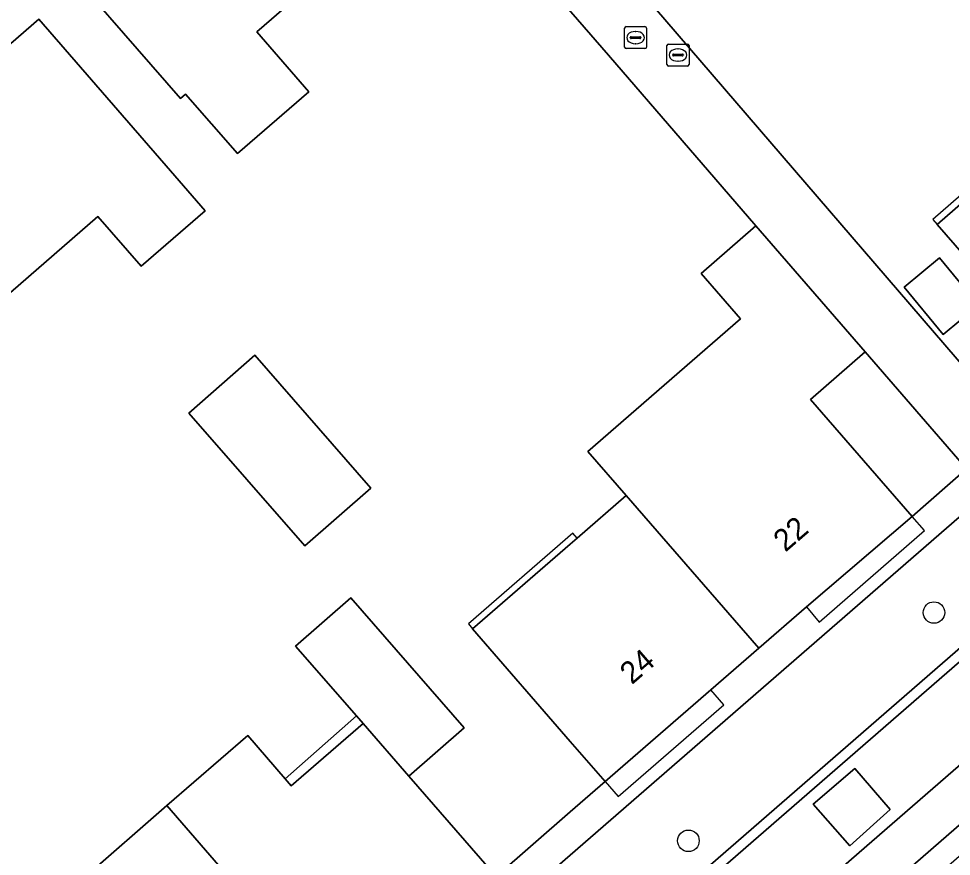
# Model space of a CAD drawing. Extents: x 155887 to 156869, y 383880 to 384678.
# Drawn here: x 156474.95 to 156517.31, y 384468.87 to 384506.91 of the extents above; entities that cross this region are included whole.
import ezdxf

# ---------------------------------------------------------------- set-up
doc = ezdxf.new("R2010")
doc.units = 0
for name, color, linetype in [('IMGEO_Boom', 7, 'Continuous'), ('IMGEO_Erf', 7, 'Continuous'), ('IMGEO_Groenvoorziening', 7, 'Continuous'), ('IMGEO_Haag', 7, 'Continuous'), ('IMGEO_Kolk', 7, 'Continuous'), ('IMGEO_Muur', 7, 'Continuous'), ('IMGEO_Pand', 7, 'Continuous'), ('IMGEO_Pand_nummerreeks', 7, 'Continuous'), ('IMGEO_Pand_overbouw', 7, 'Continuous'), ('IMGEO_Parkeervlak_open', 7, 'Continuous'), ('IMGEO_Rijbaan_lokaal_gesloten', 7, 'Continuous'), ('IMGEO_Rijbaan_lokaal_open', 7, 'Continuous'), ('IMGEO_Rioolput', 7, 'Continuous'), ('IMGEO_Voetpad_open', 7, 'Continuous')]:
    doc.layers.add(name, color=color, linetype=linetype)

msp = doc.modelspace()

# ---------------------------------------------------------------- linework, layer by layer
at = {"layer": 'IMGEO_Boom'}
for centre in [(156516.516, 384479.943), (156505.366, 384469.58)]:
    msp.add_circle(centre, 0.489, dxfattribs=at)
at = {"layer": 'IMGEO_Erf'}
for points in [[(156503.82, 384507.419), (156520.193, 384488.412), (156522.706, 384490.629), (156516.666, 384497.568), (156519.46, 384500), (156521.336, 384501.633), (156523.63, 384503.63), (156521.139, 384506.539), (156528.042, 384512.548)], [(156489.776, 384509.783), (156485.768, 384506.302), (156488.124, 384503.59), (156484.885, 384500.779), (156482.53, 384503.485), (156482.296, 384503.281), (156475.778, 384510.772)], [(156477.935, 384467.921), (156481.686, 384471.178), (156485.352, 384474.36), (156487.057, 384472.396), (156487.332, 384472.079), (156490.589, 384474.904), (156490.291, 384475.249), (156487.528, 384478.423), (156490.042, 384480.611), (156495.182, 384474.706), (156492.667, 384472.517), (156496.631, 384467.963), (156500, 384470.892), (156501.582, 384472.267), (156500, 384474.09), (156495.564, 384479.204), (156500, 384483.052), (156500.317, 384483.327), (156502.544, 384485.258), (156500.804, 384487.26), (156507.734, 384493.282), (156505.947, 384495.342), (156508.432, 384497.497), (156501.731, 384505.243), (156496.714, 384511.049)]]:
    msp.add_lwpolyline(points, dxfattribs=at)
for points in [[(156462.205, 384498.96), (156463.394, 384500), (156470.212, 384505.965), (156472.149, 384503.673), (156473.186, 384504.567), (156475.864, 384506.878), (156481.84, 384500), (156483.42, 384498.182), (156480.521, 384495.665), (156478.554, 384497.929), (156473.406, 384493.458), (156474.16, 384492.59), (156470.8, 384489.673), (156469.391, 384491.296), (156469.089, 384491.033)], [(156518.546, 384493.904), (156516.933, 384492.566), (156515.156, 384494.71), (156516.768, 384496.048)], [(156513.393, 384491.778), (156510.908, 384489.623), (156515.527, 384484.299), (156517.992, 384486.47)], [(156482.673, 384489), (156485.683, 384491.627), (156490.95, 384485.592), (156487.94, 384482.965)]]:
    msp.add_lwpolyline(points, close=True, dxfattribs=at)
at = {"layer": 'IMGEO_Groenvoorziening'}
msp.add_lwpolyline([(156551.048, 384434.507), (156541.675, 384426.397), (156510.324, 384462.492), (156527.668, 384477.588), (156526.964, 384478.382), (156508.804, 384462.59), (156541.642, 384424.916), (156551.782, 384433.684)], close=True, dxfattribs=at)
at = {"layer": 'IMGEO_Haag'}
msp.add_lwpolyline([(156551.048, 384434.507), (156541.675, 384426.397), (156510.324, 384462.492), (156527.668, 384477.588), (156526.964, 384478.382), (156508.804, 384462.59), (156541.642, 384424.916), (156551.782, 384433.684)], close=True, dxfattribs=at)
at = {"layer": 'IMGEO_Kolk'}
for p, q in [((156502.542, 384506.546), (156503.394, 384506.546)), ((156502.467, 384505.62), (156502.467, 384506.472)), ((156502.769, 384506.089), (156503.167, 384506.089)), ((156502.955, 384506.326), (156502.98, 384506.326)), ((156503.468, 384506.472), (156503.468, 384505.62)), ((156502.726, 384506.04), (156502.726, 384506.052)), ((156503.164, 384506.003), (156502.766, 384506.003)), ((156502.978, 384505.766), (156502.953, 384505.766)), ((156503.21, 384506.052), (156503.21, 384506.04)), ((156503.394, 384505.546), (156502.542, 384505.546))]:
    msp.add_line(p, q, dxfattribs=at)
for points in [[(156502.542, 384506.546), (156503.394, 384506.546)], [(156502.467, 384505.62), (156502.467, 384506.472)], [(156503.468, 384506.472), (156503.468, 384505.62)], [(156503.394, 384505.546), (156502.542, 384505.546)]]:
    msp.add_lwpolyline(points, dxfattribs=at)
for centre, radius, start, end in [((156502.544, 384506.47), 0.0765, 91.552, 178.448), ((156502.544, 384506.47), 0.0765, 91.552, 178.448), ((156503.392, 384506.47), 0.0765, 1.552, 88.448), ((156503.392, 384506.47), 0.0765, 1.552, 88.448), ((156502.766, 384506.049), 0.0403, 85.8775, 175.7526), ((156503.171, 384506.051), 0.0386, 1.7309, 96.639), ((156502.763, 384506.039), 0.0366, 178.938, 274.7102), ((156503.167, 384506.046), 0.043, 264.8664, 352.4533), ((156502.544, 384505.622), 0.0765, 181.552, 268.448), ((156502.544, 384505.622), 0.0765, 181.552, 268.448), ((156503.392, 384505.622), 0.0765, 271.552, 358.448), ((156503.392, 384505.622), 0.0765, 271.552, 358.448)]:
    msp.add_arc(centre, radius, start, end, dxfattribs=at)
for centre, major_axis, ratio, start_param, end_param in [((156502.954, 384506.046), (-0.387, 0.002), 0.722429, 4.712389, 7.853982), ((156502.979, 384506.046), (-0.39, 0.002), 0.717154, 1.570796, 4.712389)]:
    msp.add_ellipse(centre, major_axis=major_axis, ratio=ratio, start_param=start_param, end_param=end_param, dxfattribs=at)
at = {"layer": 'IMGEO_Muur'}
msp.add_lwpolyline([(156508.432, 384497.497), (156501.731, 384505.243)], dxfattribs=at)
at = {"layer": 'IMGEO_Pand'}
for points in [[(156496.714, 384511.049), (156489.834, 384518.98), (156486.814, 384516.366), (156484.866, 384518.63), (156475.778, 384510.772), (156482.296, 384503.281), (156482.53, 384503.485), (156484.885, 384500.779), (156488.124, 384503.59), (156485.768, 384506.302), (156489.776, 384509.783), (156490.722, 384508.694), (156491.951, 384509.761), (156493.361, 384508.138)], [(156473.186, 384504.567), (156472.149, 384503.673), (156470.212, 384505.965), (156463.394, 384500), (156462.205, 384498.96), (156469.089, 384491.033), (156469.391, 384491.296), (156470.8, 384489.673), (156474.16, 384492.59), (156473.406, 384493.458), (156478.554, 384497.929), (156480.521, 384495.665), (156483.42, 384498.182), (156481.84, 384500), (156475.864, 384506.878)], [(156529.693, 384496.711), (156527.815, 384498.743), (156526.739, 384500), (156523.63, 384503.63), (156521.336, 384501.633), (156519.46, 384500), (156516.666, 384497.568), (156522.706, 384490.629), (156527.472, 384494.778)], [(156510.908, 384489.623), (156513.393, 384491.778), (156508.432, 384497.497), (156505.947, 384495.342), (156507.734, 384493.282), (156500.804, 384487.26), (156502.544, 384485.258), (156508.568, 384478.327), (156510.727, 384480.199), (156515.527, 384484.299)], [(156516.768, 384496.048), (156515.156, 384494.71), (156516.933, 384492.566), (156518.546, 384493.904)], [(156487.94, 384482.965), (156490.95, 384485.592), (156485.683, 384491.627), (156482.673, 384489)], [(156502.544, 384485.258), (156500.317, 384483.327), (156500, 384483.052), (156495.564, 384479.204), (156500, 384474.09), (156501.582, 384472.267), (156506.386, 384476.434), (156508.568, 384478.327)], [(156490.291, 384475.249), (156490.589, 384474.904), (156492.667, 384472.517), (156495.182, 384474.706), (156490.042, 384480.611), (156487.528, 384478.423)], [(156492.667, 384472.517), (156490.589, 384474.904), (156487.332, 384472.079), (156487.057, 384472.396), (156485.352, 384474.36), (156481.686, 384471.178), (156489.687, 384461.942), (156491.852, 384463.82), (156496.631, 384467.963)], [(156481.686, 384471.178), (156477.935, 384467.921), (156479.69, 384465.899), (156479.91, 384465.645), (156476.661, 384462.828), (156482.693, 384455.879), (156487.489, 384460.037), (156489.687, 384461.942)]]:
    msp.add_lwpolyline(points, close=True, dxfattribs=at)
at = {"layer": 'IMGEO_Pand_overbouw'}
for points in [[(156516.666, 384497.568), (156519.46, 384500), (156521.336, 384501.633), (156521.136, 384501.856), (156516.469, 384497.794)], [(156510.727, 384480.199), (156511.302, 384479.506), (156516.081, 384483.668), (156515.527, 384484.299)], [(156500.317, 384483.327), (156500.12, 384483.554), (156495.372, 384479.436), (156495.564, 384479.204), (156500, 384483.052)], [(156506.386, 384476.434), (156501.582, 384472.267), (156502.18, 384471.596), (156506.981, 384475.746)], [(156490.589, 384474.904), (156490.291, 384475.249), (156487.057, 384472.396), (156487.332, 384472.079)]]:
    msp.add_lwpolyline(points, close=True, dxfattribs=at)
at = {"layer": 'IMGEO_Parkeervlak_open'}
msp.add_lwpolyline([(156521.889, 384481.979), (156518.931, 384485.374), (156500, 384468.928), (156426.371, 384404.961), (156423.484, 384402.425), (156426.126, 384399.352), (156427.202, 384400.239), (156434.814, 384406.324), (156436.281, 384407.589), (156500, 384462.952)], close=True, dxfattribs=at)
at = {"layer": 'IMGEO_Rijbaan_lokaal_gesloten'}
msp.add_lwpolyline([(156439.179, 384404.792), (156499.799, 384457.474), (156505.044, 384462.031), (156537.12, 384489.907), (156542.423, 384494.515), (156548.734, 384500), (156610.793, 384553.92), (156611.637, 384554.62), (156621.131, 384562.11), (156618.279, 384565.679), (156616.394, 384563.892), (156609.964, 384557.948), (156608.807, 384556.844), (156600.688, 384549.796), (156599.206, 384548.488), (156545.489, 384501.892), (156543.317, 384500), (156538.047, 384495.41), (156524.469, 384483.595), (156522.19, 384481.631), (156500, 384462.343), (156436.569, 384407.23)], dxfattribs=at)
msp.add_lwpolyline([(156511.035, 384471.242), (156512.926, 384472.864), (156514.533, 384471.008), (156512.703, 384469.349)], close=True, dxfattribs=at)
at = {"layer": 'IMGEO_Rijbaan_lokaal_open'}
for points in [[(156604.44, 384592.645), (156618.535, 384573.723), (156619.312, 384572.509), (156619.708, 384571.356), (156619.836, 384569.951), (156619.699, 384568.921), (156619.364, 384567.915), (156618.945, 384567.147), (156618.498, 384566.553), (156618.26, 384566.312), (156617.975, 384566.024), (156616.08, 384564.228), (156609.649, 384558.283), (156608.497, 384557.184), (156600.445, 384550.194), (156600.385, 384550.142), (156598.903, 384548.834), (156545.187, 384502.239), (156542.616, 384500), (156537.745, 384495.757), (156524.168, 384483.943), (156521.889, 384481.979), (156500, 384462.952), (156436.281, 384407.589)], [(156436.569, 384407.23), (156500, 384462.343), (156522.19, 384481.631), (156524.469, 384483.595), (156538.047, 384495.41), (156543.317, 384500), (156545.489, 384501.892), (156599.206, 384548.488)]]:
    msp.add_lwpolyline(points, dxfattribs=at)
msp.add_lwpolyline([(156512.703, 384469.349), (156514.533, 384471.008), (156512.926, 384472.864), (156511.035, 384471.242)], close=True, dxfattribs=at)
at = {"layer": 'IMGEO_Rioolput'}
for p, q in [((156504.392, 384504.83), (156504.392, 384505.682)), ((156504.467, 384505.756), (156505.319, 384505.756)), ((156505.393, 384505.682), (156505.393, 384504.83)), ((156504.651, 384505.25), (156504.651, 384505.262)), ((156504.694, 384505.299), (156505.092, 384505.299)), ((156504.88, 384505.536), (156504.905, 384505.536)), ((156505.135, 384505.262), (156505.135, 384505.25)), ((156505.089, 384505.213), (156504.691, 384505.213)), ((156504.903, 384504.976), (156504.878, 384504.976)), ((156505.319, 384504.756), (156504.467, 384504.756))]:
    msp.add_line(p, q, dxfattribs=at)
for points in [[(156504.392, 384504.83), (156504.392, 384505.682)], [(156504.467, 384505.756), (156505.319, 384505.756)], [(156505.393, 384505.682), (156505.393, 384504.83)], [(156505.319, 384504.756), (156504.467, 384504.756)]]:
    msp.add_lwpolyline(points, dxfattribs=at)
for centre, radius, start, end in [((156504.469, 384505.68), 0.0765, 91.552, 178.448), ((156504.469, 384505.68), 0.0765, 91.552, 178.448), ((156505.317, 384505.68), 0.0765, 1.552, 88.448), ((156505.317, 384505.68), 0.0765, 1.552, 88.448), ((156504.691, 384505.259), 0.0403, 85.8775, 175.7526), ((156504.688, 384505.249), 0.0366, 178.938, 274.7102), ((156505.092, 384505.256), 0.043, 264.8664, 352.4533), ((156505.096, 384505.261), 0.0386, 1.7309, 96.639), ((156504.469, 384504.832), 0.0765, 181.552, 268.448), ((156504.469, 384504.832), 0.0765, 181.552, 268.448), ((156505.317, 384504.832), 0.0765, 271.552, 358.448), ((156505.317, 384504.832), 0.0765, 271.552, 358.448)]:
    msp.add_arc(centre, radius, start, end, dxfattribs=at)
for centre, major_axis, ratio, start_param, end_param in [((156504.879, 384505.256), (-0.387, 0.002), 0.722429, 4.712389, 7.853982), ((156504.904, 384505.256), (-0.39, 0.002), 0.717154, 1.570796, 4.712389)]:
    msp.add_ellipse(centre, major_axis=major_axis, ratio=ratio, start_param=start_param, end_param=end_param, dxfattribs=at)
at = {"layer": 'IMGEO_Voetpad_open'}
for points in [[(156426.371, 384404.961), (156500, 384468.928), (156518.931, 384485.374), (156521.889, 384481.979), (156524.168, 384483.943), (156521.191, 384487.366), (156535.719, 384500), (156542.533, 384505.926), (156595.94, 384552.282)], [(156541.558, 384507.026), (156536.597, 384502.72), (156533.472, 384500), (156531.813, 384498.556), (156529.693, 384496.711), (156527.472, 384494.778), (156522.706, 384490.629), (156520.193, 384488.412), (156517.992, 384486.47), (156515.527, 384484.299), (156510.727, 384480.199), (156508.568, 384478.327), (156506.386, 384476.434), (156501.582, 384472.267), (156500, 384470.892), (156496.631, 384467.963), (156491.852, 384463.82), (156489.687, 384461.942), (156487.489, 384460.037), (156482.693, 384455.879), (156480.439, 384453.92), (156477.069, 384450.993), (156422.469, 384403.554)], [(156537.12, 384489.907), (156505.044, 384462.031)], [(156505.192, 384459.454), (156508.804, 384462.59), (156526.964, 384478.382)]]:
    msp.add_lwpolyline(points, dxfattribs=at)
msp.add_lwpolyline([(156503.82, 384507.419), (156496.127, 384516.311), (156487.562, 384526.245), (156485.227, 384524.21), (156489.834, 384518.98), (156496.714, 384511.049), (156501.731, 384505.243), (156508.432, 384497.497), (156513.393, 384491.778), (156517.992, 384486.47), (156520.193, 384488.412)], close=True, dxfattribs=at)

# ---------------------------------------------------------------- texts
at = {"layer": 'IMGEO_Pand_nummerreeks'}
for s, rotation, p in [('22', 40.7889, (156509.767, 384482.657)), ('24', 40.7882, (156502.797, 384476.643))]:
    msp.add_text(s, height=1, rotation=rotation, dxfattribs=at).set_placement(p)

doc.saveas('drawing.dxf')
